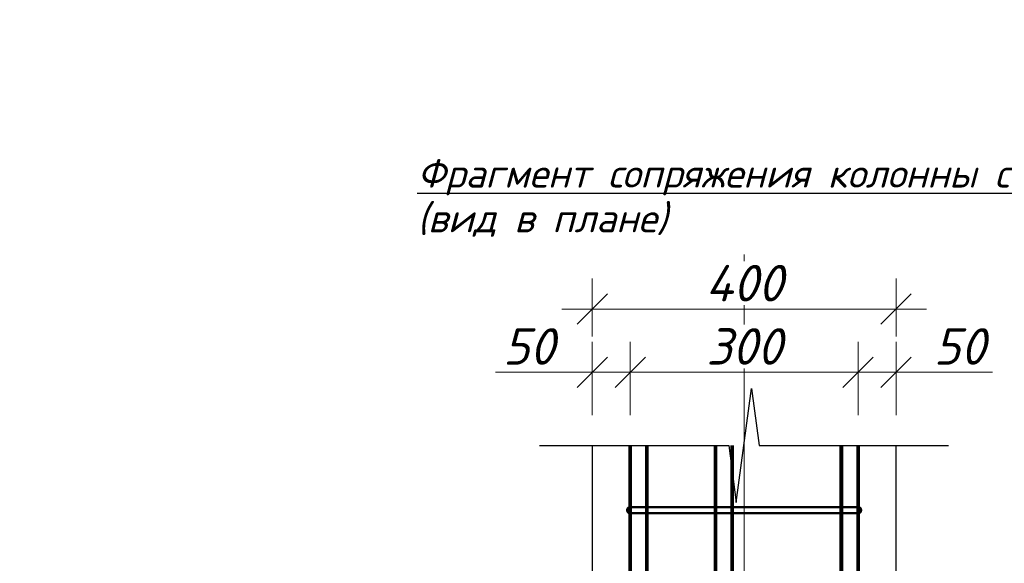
# Model space of a CAD drawing. Header units: millimetres. Extents: x 363306 to 7757304, y 1022887 to 1207196.
# Tile 522 of 656: x 1920752 to 1927233, y 1065367 to 1068943. Entities that reach past the tile are written whole.
import ezdxf

# ---------------------------------------------------------------- set-up
doc = ezdxf.new("R2010")
doc.units = ezdxf.units.MM
doc.layers.add('0 @ 100', color=7, linetype='Continuous')
doc.layers.add('NB-Выноски', color=7, linetype='Continuous')
for name, color, linetype, lineweight in [('_Текст', 7, 'Continuous', 20), ('ACO-текст', 7, 'Continuous', 20), ('текст', 7, 'Continuous', 25)]:
    doc.layers.add(name, color=color, linetype=linetype, lineweight=lineweight)
doc.styles.add('iso', font='isocpeur.TTF')
doc.styles.add('Mirazam', font='isocpeui.ttf')
doc.styles.add('PDF ISOCPEUR Italic', font='isocpeui.ttf')
doc.styles.get("Standard").update_dxf_attribs({"font": 'isocpeui.ttf'})
doc.styles.add('ГОСТ 2.304', font='isocpeui.ttf')
doc.dimstyles.new('Санжар', dxfattribs={"dimtxt": 240, "dimasz": 200, "dimexe": 200, "dimexo": 200, "dimgap": 50, "dimtad": 1, "dimdec": 0, "dimtxsty": 'Standard', "dimblk": 'OBLIQUE', "dimcen": 2.5, "dimdle": 200, "dimclrd": 152, "dimclre": 152, "dimclrt": 152, "dimadec": 0, "dimazin": 0, "dimtfac": 1, "dimtdec": 0, "dimtmove": 0, "dimatfit": 3, "dimldrblk": 'OBLIQUE', "dimfxl": 0, "dimlwd": 0, "dimlwe": 0, "dimarcsym": 0})

# ---------------------------------------------------------------- blocks, each defined once
blk = doc.blocks.new('ffdfdfdfdf')
at = {"ltscale": 30, "const_width": 30}
blk.add_lwpolyline([(965685, -2662934), (968685, -2662934, -0.999722), (968685, -2663014), (965685, -2663014, -1), (965685, -2662934, -1)], format="xyb", dxfattribs=at)
at = {"lineweight": 0, "ltscale": 100}
for points in [[(968685, -2662934), (965685, -2662934)], [(968685, -2662934), (966575, -2662934)], [(968685, -2663014), (965685, -2663014)]]:
    blk.add_lwpolyline(points, dxfattribs=at)
for centre, start, end in [((965685, -2662974), 90, 270), ((968685, -2662974), 270, 90)]:
    blk.add_arc(centre, 40, start, end, dxfattribs=at)
blk = doc.blocks.new('_Oblique')
at = {"color": 0, "linetype": 'ByBlock', "lineweight": -2}
blk.add_line((-0.5, -0.5), (0.5, 0.5), dxfattribs=at)
blk = doc.blocks.new('*D1676')
at = {"lineweight": 0, "transparency": 16777216}
for p, q in [((1924520.6, 1066342.2), (1924520.6, 1066823.9)), ((1924770.6, 1066342.2), (1924770.6, 1066823.9)), ((1924520.6, 1066623.9), (1923884.8, 1066623.9)), ((1924770.6, 1066623.9), (1924320.6, 1066623.9))]:
    blk.add_line(p, q, dxfattribs=at)
at = {"layer": 'Defpoints', "color": 0, "lineweight": 30, "transparency": 16777216}
for p in [(1924770.6, 1066623.9), (1924520.6, 1066142.2), (1924770.6, 1066142.2)]:
    blk.add_point(p, dxfattribs=at)
at = {"lineweight": 0, "transparency": 16777216, "xscale": 200, "yscale": 200, "zscale": 200, "rotation": 180}
blk.add_blockref('_Oblique', (1924520.6, 1066623.9), dxfattribs=at)
at = {"lineweight": 0, "transparency": 16777216, "xscale": 200, "yscale": 200, "zscale": 200}
blk.add_blockref('_Oblique', (1924770.6, 1066623.9), dxfattribs=at)
at = {"lineweight": 0, "transparency": 16777216, "insert": (1924102.7, 1066793.9), "char_height": 240, "attachment_point": 5, "bg_fill": 3, "box_fill_scale": 1.1, "bg_fill_color": 256, "bg_fill_true_color": 13158600, "bg_fill_transparency": 0}
blk.add_mtext('50', dxfattribs=at)
blk = doc.blocks.new('*D1677')
at = {"lineweight": 0, "transparency": 16777216}
for p, q in [((1924770.6, 1066342.2), (1924770.6, 1066823.9)), ((1926270.6, 1066342.2), (1926270.6, 1066823.9)), ((1924570.6, 1066623.9), (1926470.6, 1066623.9))]:
    blk.add_line(p, q, dxfattribs=at)
at = {"layer": 'Defpoints', "color": 0, "lineweight": 30, "transparency": 16777216}
for p in [(1926270.6, 1066623.9), (1924770.6, 1066142.2), (1926270.6, 1066142.2)]:
    blk.add_point(p, dxfattribs=at)
at = {"lineweight": 0, "transparency": 16777216, "xscale": 200, "yscale": 200, "zscale": 200, "rotation": 180}
blk.add_blockref('_Oblique', (1924770.6, 1066623.9), dxfattribs=at)
at = {"lineweight": 0, "transparency": 16777216, "xscale": 200, "yscale": 200, "zscale": 200}
blk.add_blockref('_Oblique', (1926270.6, 1066623.9), dxfattribs=at)
at = {"lineweight": 0, "transparency": 16777216, "insert": (1925520.6, 1066793.9), "char_height": 240, "attachment_point": 5, "bg_fill": 3, "box_fill_scale": 1.1, "bg_fill_color": 256, "bg_fill_true_color": 13158600, "bg_fill_transparency": 0}
blk.add_mtext('300', dxfattribs=at)
blk = doc.blocks.new('*D1678')
at = {"lineweight": 0, "transparency": 16777216}
for p, q in [((1926270.6, 1066342.2), (1926270.6, 1066823.9)), ((1926520.6, 1066342.2), (1926520.6, 1066823.9)), ((1926070.6, 1066623.9), (1926520.6, 1066623.9)), ((1926520.6, 1066623.9), (1927156.4, 1066623.9))]:
    blk.add_line(p, q, dxfattribs=at)
at = {"layer": 'Defpoints', "color": 0, "lineweight": 30, "transparency": 16777216}
for p in [(1926520.6, 1066623.9), (1926270.6, 1066142.2), (1926520.6, 1066142.2)]:
    blk.add_point(p, dxfattribs=at)
at = {"lineweight": 0, "transparency": 16777216, "xscale": 200, "yscale": 200, "zscale": 200, "rotation": 180}
blk.add_blockref('_Oblique', (1926270.6, 1066623.9), dxfattribs=at)
at = {"lineweight": 0, "transparency": 16777216, "xscale": 200, "yscale": 200, "zscale": 200}
blk.add_blockref('_Oblique', (1926520.6, 1066623.9), dxfattribs=at)
at = {"lineweight": 0, "transparency": 16777216, "insert": (1926938.5, 1066793.9), "char_height": 240, "attachment_point": 5, "bg_fill": 3, "box_fill_scale": 1.1, "bg_fill_color": 256, "bg_fill_true_color": 13158600, "bg_fill_transparency": 0}
blk.add_mtext('50', dxfattribs=at)
blk = doc.blocks.new('*D1679')
at = {"lineweight": 0, "transparency": 16777216}
for p, q in [((1924520.6, 1066859.6), (1924520.6, 1067240.1)), ((1926520.6, 1066859.6), (1926520.6, 1067240.1)), ((1924320.6, 1067040.1), (1926720.6, 1067040.1))]:
    blk.add_line(p, q, dxfattribs=at)
at = {"layer": 'Defpoints', "color": 0, "lineweight": 30, "transparency": 16777216}
for p in [(1926520.6, 1067040.1), (1924520.6, 1066659.6), (1926520.6, 1066659.6)]:
    blk.add_point(p, dxfattribs=at)
at = {"lineweight": 0, "transparency": 16777216, "xscale": 200, "yscale": 200, "zscale": 200, "rotation": 180}
blk.add_blockref('_Oblique', (1924520.6, 1067040.1), dxfattribs=at)
at = {"lineweight": 0, "transparency": 16777216, "xscale": 200, "yscale": 200, "zscale": 200}
blk.add_blockref('_Oblique', (1926520.6, 1067040.1), dxfattribs=at)
at = {"lineweight": 0, "transparency": 16777216, "insert": (1925520.6, 1067210.1), "char_height": 240, "attachment_point": 5, "bg_fill": 3, "box_fill_scale": 1.1, "bg_fill_color": 256, "bg_fill_true_color": 13158600, "bg_fill_transparency": 0}
blk.add_mtext('400', dxfattribs=at)

msp = doc.modelspace()

# ---------------------------------------------------------------- linework, layer by layer
at = {"color": 18, "lineweight": 0, "true_color": 0x000000}
msp.add_lwpolyline([(1925520.606, 1067398.228), (1925520.606, 1060226.872)], dxfattribs=at)
at = {"ltscale": 50}
for points in [[(1924520.606, 1066142.204), (1924520.606, 1063946.78)], [(1926520.606, 1063946.78), (1926520.606, 1066142.204)]]:
    msp.add_lwpolyline(points, dxfattribs=at)
at = {"color": 5, "lineweight": 35, "ltscale": 50, "const_width": 25}
for points in [[(1924770.607, 1066142.204), (1924770.607, 1064224.445, 0.04024211), (1924780.292, 1064104.303), (1924825.835, 1063823.664, -0.04024211), (1924835.521, 1063703.523), (1924835.521, 1063631.865)], [(1924880.607, 1066142.204), (1924880.607, 1064224.445, 0.04024211), (1924890.292, 1064104.303), (1924935.835, 1063823.664, -0.04024211), (1924945.521, 1063703.523), (1924945.521, 1063631.865)], [(1926160.605, 1066142.204), (1926160.605, 1064224.445, -0.04024211), (1926150.919, 1064104.303), (1926105.376, 1063823.664, 0.04024211), (1926095.691, 1063703.523), (1926095.691, 1063631.865)], [(1926270.605, 1066142.204), (1926270.605, 1064224.445, -0.04024211), (1926260.919, 1064104.303), (1926215.376, 1063823.664, 0.04024211), (1926205.691, 1063703.523), (1926205.691, 1063631.865)]]:
    msp.add_lwpolyline(points, format="xyb", dxfattribs=at)
for points in [[(1925331.998, 1066142.204), (1925331.998, 1063631.865)], [(1925441.998, 1066142.204), (1925441.998, 1063631.865)]]:
    msp.add_lwpolyline(points, dxfattribs=at)
at = {"layer": 'NB-Выноски'}
msp.add_lwpolyline([(1924173.52, 1066142.204), (1925418.988, 1066142.204), (1925468.988, 1065767.204), (1925568.988, 1066517.204), (1925618.988, 1066142.204), (1926865.384, 1066142.204)], dxfattribs=at)

# ---------------------------------------------------------------- block references
at = {"xscale": 0.5, "yscale": 0.5, "zscale": 0.5}
msp.add_blockref('ffdfdfdfdf', (1441928.131, 2397203.541), dxfattribs=at)

# ---------------------------------------------------------------- texts
at = {"color": 0, "lineweight": -2, "ltscale": 5, "insert": (1348958.4, 1070865.149), "char_height": 300, "width": 17773.54363, "attachment_point": 1, "style": 'iso'}
msp.add_mtext('\\pi7162.827;{\\fISOCPEUR|b0|i1|c204|p34;Примечание:\\P\\pi0;1. \\C256;Данный лист читать совместно с листами\\C0; КP- \\P2. Горизонтальные сетки СГ-1, СГ-2, СГ-3  устраиваются по длине в стенах и в перегородках, через каждый 600 мм расстояние по высоте.\\P\\C256;3. Стены  выполнить из газоблока изготавливается автоклавным методом D600/\\PКладку выполнить с применением однорядной перевязки\\P5.Контроль качества материалов и работ выполнять согласно указаниям \\PКМК 2.01.03-19, КМК 3.03.01-98 и ППР.\\P6. Все внутренние дверные отверстие монтажировать на отм. +2,100.\\P7. Прочность клеевого состава или раствора должна обеспечить величину нормального сцепления не менее 1,2 кгс/см².}', dxfattribs=at)
at = {"lineweight": 9, "insert": (1518532.505, 1069217.147), "char_height": 400, "width": 6013.58539, "attachment_point": 1, "style": 'iso'}
msp.add_mtext('\\pi1171.712;Крепежный \\P\\pi762.472;элемент КЭ-1', dxfattribs=at)
at = {"color": 18, "lineweight": 0, "true_color": 0x000000, "char_height": 500, "width": 3831.09957, "attachment_point": 1}
for insert in [(1476781.134, 1068764.531), (1566781.134, 1068764.531), (1434311.407, 1067486.642), (1524311.407, 1067486.642)]:
    msp.add_mtext('\\pi1064.9816;2 - 2', dxfattribs=dict(at, insert=insert))
at = {"layer": '0 @ 100', "color": 7, "insert": (761996.908, 1075986.433), "char_height": 318.940213, "width": 19697.5359, "attachment_point": 4, "style": 'ГОСТ 2.304'}
msp.add_mtext('\\pi5457.36288;{\\fISOCPEUR|b1|i1|c204|p34;Характеристика участка строительства:\\P\\pi0;\\P}Расчетная зимняя температура воздух 15 °С.\\PСкоростной напор ветра   - 38кг/м2.\\PВес снегового покрова    - 50кг/м2.\\PКлассификация зданий по функциональной пожарной опасности - Ф 4.1 \\PКоэффициент надежности по назначению - 0.95\\P\\P^IПроектом разработано подъёмник для мало мобильных граждан населения грузоподъемностью 250 кг. скоростью 0,25 см/с. Двери шахт подъёмника противопожарные с пределом огнестойкости El 30. Подъёмники оборудованы кабинами габаритами 1500х1500 мм, ширина дверей кабины обеспечивает проезд инвалидной коляски. Для экстренных случаев подъёмник оснащен дополнительным аккумулятором и механическим спуском для безопасного спуска пассажира в нулевую отметку. Так же в дверях подъёмника установлены замки датчики которые открываются с ключевыми картами, чтобы открыть двери подъёмника.\\P^IС внешней и внутренней стороны наружных стен предусмотрено обшивка из аквапанелей толщиной 12,5мм с утеплением из минераловатной ваты на кварцевой основе, А =0,040 Вт/мС, толщиной 100мм. (по теплотехническому расчету). Наружная отделка из органическое стекло.\\P^IПодрядчик обязан предоставить заказчику сертификаты соответствия и пожарной безопасности на фасадную систему и все применяемые в данной системе материалы и изделия.\\PКонструкции, изделия и материалы применены по действующим стандартам, ТУ, сертификатам. На путях эвакуации используются отделочные материалы, соответствующие требованиям п. 5.25 ШНК 2.01.02-04.\\PОтделка стен с внутренней стороны окраска водоэмульсионными красками светлых тонов. Во внутренней и наружной отделке использованы современные отделочные материалы используемые на территории Республики Узбекистан.\\P^IКрыша - скатная из металлических профилированных листов с полимерными покрытиями с обеих сторон толщ.0,55мм по металлическим конструкциям.\\P^IПо периметру наружных стен устраивается бетонная отмостка. Бетон кл.В 7,5 шириной 1000 мм, толщиной 50 мм по гравийному основанию толщиной 100 мм -150 мм.\\P^IВсе строительно-монтажные работы вести согласно указаний соответствующих строительных норм и проекта производства работ (П.П.Р.) на основании ШНК 3.01.01 - 03 и КМК 3.01.02 - 00.', dxfattribs=at)
at = {"layer": 'ACO-текст', "insert": (1801865.257, 1065997.497), "char_height": 250, "width": 11316.8653, "attachment_point": 1, "style": 'PDF ISOCPEUR Italic'}
msp.add_mtext('\\pi-600,l900,t900;{\\H1.1429x;\\C0;Примечание:}\\P1.^IДанный лист читать совместно с листами КP-\\P2.^IСоединения пересечений стержней арматуры выполнять вязаными стальной  отожженной проволокой d=0.8-1.0мм.\\P3.^IСтыки арматуры должны иметь длину перепуска  L=1000мм для d=20А400, L=1100мм для d=22А400. \\P4.^IСтыки стержней внахлестку должны располагаться вразбежку. При этом площадь сечения рабочих стержней, стыкуемых в одном месте, должна быть не более 50% общей плошади сечения арматуры. \\P5.^IУказания по выполнению арматурных, опалубочных, бетонных работ, допуски при установке арматуры и опалубки, устройству рабочих швов, уходу за бетоном см. КМК 3.03.01-98.', dxfattribs=at)
at = {"layer": 'текст', "insert": (1922738.935, 1068026.203), "char_height": 187.5, "width": 6355.4142, "attachment_point": 1, "line_spacing_factor": 0.940672, "style": 'Mirazam'}
msp.add_mtext('\\pi630.05085;{\\LФрагмент сопряжения колонны с ригелем\\P\\pi2353.27528;}(вид в плане)', dxfattribs=at)

# ---------------------------------------------------------------- next in the draw order: dimensions: what is measured, and where the dimension line sits
at = {"color": 18, "lineweight": 0, "true_color": 0x000000}
dim = msp.add_linear_dim(base=(1924770.606, 1066623.899), p1=(1924520.606, 1066142.204), p2=(1924770.606, 1066142.204), dimstyle='Санжар', override={"dimlfac": 0.2, "dimclrd": 256, "dimclre": 256, "dimclrt": 256, "dimfxl": 0.18, "dimtfill": 1, "dimarcsym": 2}, dxfattribs=at)
dim.commit()
dim.dimension.update_dxf_attribs({"geometry": '*D1676', "text_midpoint": (1924102.697, 1066623.899), "dimtype": 160})

# ---------------------------------------------------------------- next in the draw order: dimensions: what is measured, and where the dimension line sits
dim = msp.add_linear_dim(base=(1926270.605, 1066623.899), p1=(1924770.606, 1066142.204), p2=(1926270.605, 1066142.204), dimstyle='Санжар', override={"dimlfac": 0.2, "dimclrd": 256, "dimclre": 256, "dimclrt": 256, "dimfxl": 0.18, "dimtfill": 1, "dimarcsym": 2}, dxfattribs=at)
dim.commit()
dim.dimension.update_dxf_attribs({"geometry": '*D1677', "text_midpoint": (1925520.605, 1066793.899)})

# ---------------------------------------------------------------- next in the draw order: linework, layer by layer
at = {"layer": '_Текст', "ltscale": 50}
msp.add_line((1925251.055, 1066142.204), (1925361.055, 1066142.204), dxfattribs=at)

# ---------------------------------------------------------------- next in the draw order: dimensions: what is measured, and where the dimension line sits
at = {"color": 18, "lineweight": 0, "true_color": 0x000000}
dim = msp.add_linear_dim(base=(1926520.606, 1066623.899), p1=(1926270.606, 1066142.204), p2=(1926520.606, 1066142.204), dimstyle='Санжар', override={"dimlfac": 0.2, "dimclrd": 256, "dimclre": 256, "dimclrt": 256, "dimfxl": 0.18, "dimtfill": 1, "dimarcsym": 2}, dxfattribs=at)
dim.commit()
dim.dimension.update_dxf_attribs({"geometry": '*D1678', "text_midpoint": (1926938.515, 1066623.899), "dimtype": 160})

# ---------------------------------------------------------------- next in the draw order: dimensions: what is measured, and where the dimension line sits
dim = msp.add_linear_dim(base=(1926520.606, 1067040.062), p1=(1924520.606, 1066659.637), p2=(1926520.606, 1066659.637), dimstyle='Санжар', override={"dimlfac": 0.2, "dimclrd": 256, "dimclre": 256, "dimclrt": 256, "dimfxl": 0.18, "dimtfill": 1, "dimarcsym": 2}, dxfattribs=at)
dim.commit()
dim.dimension.update_dxf_attribs({"geometry": '*D1679', "text_midpoint": (1925520.606, 1067210.062)})

doc.saveas('drawing.dxf')
